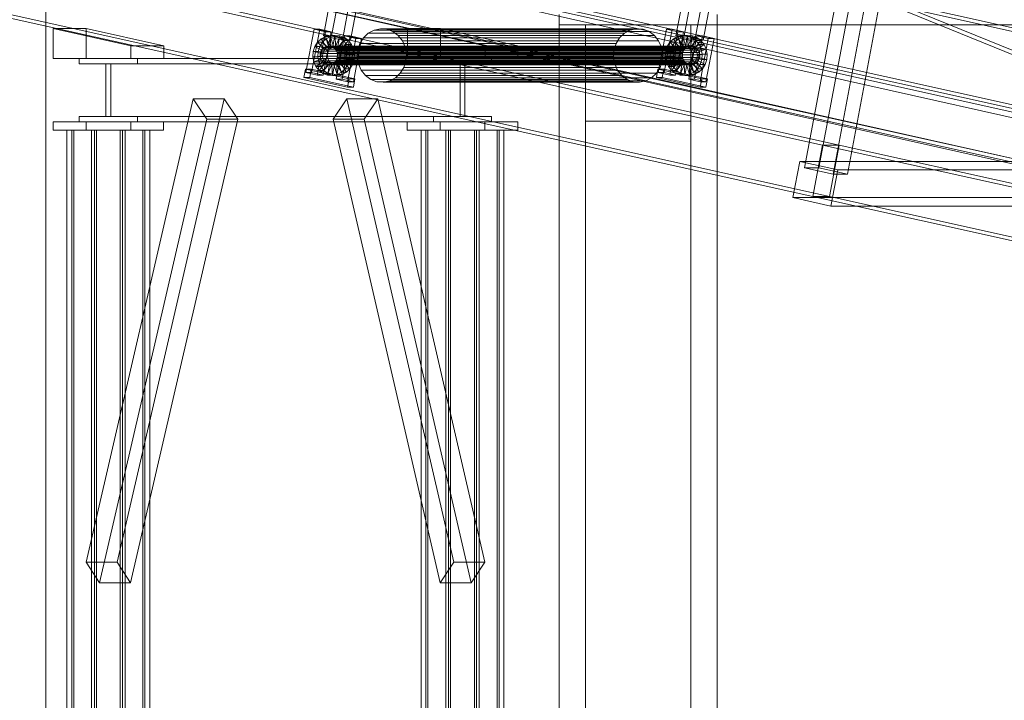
# Model space of a CAD drawing. Header units: millimetres. Extents: x -4738 to 65662, y -68080 to 6847.
# Tile 867 of 1056: x 23238 to 24172, y 409 to 1055. Entities that reach past the tile are written whole.
import ezdxf

# ---------------------------------------------------------------- set-up
doc = ezdxf.new("R2010")
doc.units = ezdxf.units.MM
for name, color, linetype, lineweight in [('COTAS_O', 1, 'Continuous', 0), ('COTAS_P', 1, 'Continuous', 0), ('lateral_briquetadora', 7, 'Continuous', 0), ('lateral_C02', 7, 'Continuous', 0), ('lateral_C10', 7, 'Continuous', 0)]:
    doc.layers.add(name, color=color, linetype=linetype, lineweight=lineweight)
doc.dimstyles.new('R19_100', dxfattribs={"dimtxt": 250, "dimasz": 150, "dimexe": 150, "dimexo": 80, "dimgap": 100, "dimtad": 1, "dimtih": 1, "dimtoh": 1, "dimdsep": 46, "dimcen": 0.09, "dimadec": 0, "dimazin": 0, "dimtfac": 1, "dimtdec": 4, "dimtofl": 0, "dimtmove": 0, "dimatfit": 3, "dimfxl": 1, "dimtolj": 1, "dimtzin": 0, "dimarcsym": 0})

# ---------------------------------------------------------------- blocks, each defined once
blk = doc.blocks.new('DIM_R30_4')
at = {"layer": 'COTAS_P'}
for p, q in [((15248.37, 1279.09), (24311.82, 4109.09)), ((24311.82, 4109.09), (24155.23, 4107.34)), ((24311.82, 4109.09), (24182.05, 4021.43)), ((24580.07, 3250), (24311.82, 4109.09)), ((15248.37, 1279.09), (15378.14, 1366.76)), ((15248.37, 1279.09), (15404.97, 1280.85)), ((15516.62, 420), (15248.37, 1279.09))]:
    blk.add_line(p, q, dxfattribs=at)
blk.add_text('9495 P', height=250, rotation=17.34062, dxfattribs=at).set_placement((19750.29, 2789.55))
blk = doc.blocks.new('DIM_R30_27')
at = {"layer": 'COTAS_O'}
for p, q in [((23750.07, 2330), (24450.07, 2330)), ((24450.07, 2330), (24405.07, 2180)), ((24450.07, 0), (24450.07, 2330)), ((24450.07, 2330), (24495.07, 2180)), ((24450.07, 0), (24405.07, 150)), ((24450.07, 0), (24495.07, 150)), ((23750.07, 0), (24450.07, 0))]:
    blk.add_line(p, q, dxfattribs=at)
blk.add_text('2330 O', height=250, rotation=90, dxfattribs=at).set_placement((24350.07, 1165))

msp = doc.modelspace()

# ---------------------------------------------------------------- linework, layer by layer
at = {"layer": 'lateral_briquetadora'}
for p, q in [((23750.067, 20), (23750.067, 1060)), ((23900.067, 1050), (23900.067, 1060)), ((23750.067, 20), (23750.067, 1050)), ((23750.067, 1050), (23900.067, 1050)), ((23775.067, 305.038), (23775.067, 1050)), ((23775.067, 1050), (23875.067, 1050)), ((23775.067, 1050), (23775.067, 1030)), ((23775.067, 1050), (23775.067, 243.475)), ((23875.067, 305.038), (23875.067, 1050)), ((23875.067, 1050), (23875.067, 1030)), ((23875.067, 1050), (23875.067, 243.475)), ((23900.067, 20), (23900.067, 1050)), ((23900.067, 1050), (25800.067, 1050)), ((23775.067, 1030), (23875.067, 1030)), ((23775.067, 137.184), (23775.067, 958.693)), ((23775.067, 958.693), (23875.067, 958.693)), ((23775.067, 958.693), (23775.067, 115.739)), ((23875.067, 137.184), (23875.067, 958.693)), ((23875.067, 958.693), (23875.067, 115.739))]:
    msp.add_line(p, q, dxfattribs=at)
at = {"layer": 'lateral_C02'}
msp.add_line((23262.756, 25), (23262.756, 2469.628), dxfattribs=at)
at = {"layer": 'lateral_C10'}
for p, q in [((27685.833, 137.844), (18242.389, 2253.71)), ((18437.764, 2253.71), (27881.207, 137.844)), ((18241.459, 2248.813), (27684.903, 132.947)), ((27880.277, 132.947), (18436.834, 2248.813)), ((23554.243, 1188.198), (23526.265, 1039.666)), ((23534.08, 1039.666), (23562.058, 1188.198)), ((23888.724, 1188.198), (23860.746, 1039.666)), ((23868.561, 1039.666), (23896.539, 1188.198)), ((23544.301, 1035.656), (23572.279, 1184.188)), ((23580.094, 1184.188), (23552.116, 1035.656)), ((23878.782, 1035.656), (23906.76, 1184.188)), ((23914.575, 1184.188), (23886.597, 1035.656)), ((22917.845, 1176.542), (24000.017, 935.97)), ((24015.647, 935.97), (22933.475, 1176.542)), ((23253.889, 1176.542), (24336.061, 935.97)), ((24351.691, 935.97), (23269.519, 1176.542)), ((23990.79, 886.985), (22908.618, 1127.558)), ((24006.42, 886.985), (22924.248, 1127.558)), ((24326.834, 886.985), (23244.662, 1127.558)), ((24342.464, 886.985), (23260.292, 1127.558)), ((24017.915, 1100.627), (23982.853, 914.484)), ((23996.529, 914.484), (24031.592, 1100.627)), ((24009.907, 908.47), (24044.97, 1094.613)), ((24023.583, 908.47), (24058.646, 1094.613)), ((25108.946, 837.453), (24026.775, 1078.026)), ((25075.656, 656.86), (24028.547, 1083.575)), ((25085.425, 656.86), (24038.315, 1083.575)), ((25124.576, 837.453), (24042.405, 1078.026)), ((23301.242, 1046.508), (23269.982, 1046.508)), ((23269.982, 1046.508), (23343.622, 1030.137)), ((23269.982, 1046.508), (23269.982, 1018.137)), ((23374.882, 1030.137), (23301.242, 1046.508)), ((23301.242, 1018.137), (23301.242, 1046.508)), ((23637.286, 1046.508), (23606.026, 1046.508)), ((23606.026, 1046.508), (23679.666, 1030.137)), ((23606.026, 1046.508), (23606.026, 1018.137)), ((23710.926, 1030.137), (23637.286, 1046.508)), ((23637.286, 1018.137), (23637.286, 1046.508)), ((23517.354, 1045.99), (23509.603, 1004.843)), ((23515.074, 1004.843), (23522.824, 1045.99)), ((23522.824, 1045.99), (23517.354, 1045.99)), ((23517.354, 1045.99), (23528.175, 1043.584)), ((23520.425, 1002.437), (23528.175, 1043.584)), ((23533.646, 1043.584), (23522.824, 1045.99)), ((23524.072, 1036.862), (23528.178, 1039.031)), ((23533.646, 1043.584), (23525.895, 1002.437)), ((23544.301, 1035.656), (23526.265, 1039.666)), ((23526.265, 1039.666), (23534.08, 1039.666)), ((23528.175, 1043.584), (23533.646, 1043.584)), ((23528.178, 1039.031), (23532.661, 1039.972)), ((23528.178, 1039.031), (23531.089, 1029.544)), ((23532.867, 1039.031), (23528.178, 1039.031)), ((23532.867, 1039.031), (23528.761, 1036.862)), ((23532.661, 1039.972), (23533.213, 1029.99)), ((23537.35, 1039.972), (23532.661, 1039.972)), ((23532.661, 1039.972), (23537.215, 1039.62)), ((23537.35, 1039.972), (23532.867, 1039.031)), ((23535.778, 1029.544), (23532.867, 1039.031)), ((23534.08, 1039.666), (23552.116, 1035.656)), ((23537.215, 1039.62), (23535.37, 1029.823)), ((23541.904, 1039.62), (23537.215, 1039.62)), ((23537.215, 1039.62), (23541.53, 1038)), ((23537.901, 1029.99), (23537.35, 1039.972)), ((23541.904, 1039.62), (23537.35, 1039.972)), ((23541.53, 1038), (23537.414, 1029.056)), ((23546.212, 1039.575), (23538.461, 998.428)), ((23540.059, 1029.823), (23541.904, 1039.62)), ((23546.219, 1038), (23541.53, 1038)), ((23541.53, 1038), (23545.313, 1035.222)), ((23546.219, 1038), (23541.904, 1039.62)), ((23542.103, 1029.056), (23546.219, 1038)), ((23543.931, 998.428), (23551.682, 1039.575)), ((23551.682, 1039.575), (23546.212, 1039.575)), ((23546.212, 1039.575), (23557.033, 1037.169)), ((23550.002, 1035.222), (23546.219, 1038)), ((23549.283, 996.022), (23557.033, 1037.169)), ((23562.504, 1037.169), (23551.682, 1039.575)), ((23562.504, 1037.169), (23554.753, 996.022)), ((23557.033, 1037.169), (23562.504, 1037.169)), ((23560.8, 1032.365), (23564.219, 1037.858)), ((23564.219, 1037.858), (23568.83, 1042.203)), ((23807.382, 1037.858), (23564.219, 1037.858)), ((23568.83, 1042.203), (23574.319, 1045.103)), ((23811.993, 1042.203), (23568.83, 1042.203)), ((23574.319, 1045.103), (23580.311, 1046.36)), ((23817.482, 1045.103), (23574.319, 1045.103)), ((23580.311, 1046.36), (23586.4, 1045.89)), ((23823.475, 1046.36), (23580.311, 1046.36)), ((23586.4, 1045.89), (23592.168, 1043.725)), ((23829.563, 1045.89), (23586.4, 1045.89)), ((23592.168, 1043.725), (23597.225, 1040.01)), ((23835.332, 1043.725), (23592.168, 1043.725)), ((23597.225, 1040.01), (23601.224, 1035.001)), ((23840.388, 1040.01), (23597.225, 1040.01)), ((23807.382, 1037.858), (23803.963, 1032.365)), ((23811.993, 1042.203), (23807.382, 1037.858)), ((23817.482, 1045.103), (23811.993, 1042.203)), ((23823.475, 1046.36), (23817.482, 1045.103)), ((23829.563, 1045.89), (23823.475, 1046.36)), ((23835.332, 1043.725), (23829.563, 1045.89)), ((23840.388, 1040.01), (23835.332, 1043.725)), ((23844.387, 1035.001), (23840.388, 1040.01)), ((23851.835, 1045.99), (23844.084, 1004.843)), ((23849.555, 1004.843), (23857.305, 1045.99)), ((23857.305, 1045.99), (23851.835, 1045.99)), ((23851.835, 1045.99), (23862.657, 1043.584)), ((23854.906, 1002.437), (23862.657, 1043.584)), ((23868.127, 1043.584), (23857.305, 1045.99)), ((23858.554, 1036.862), (23862.659, 1039.031)), ((23868.127, 1043.584), (23860.376, 1002.437)), ((23878.782, 1035.656), (23860.746, 1039.666)), ((23860.746, 1039.666), (23868.561, 1039.666)), ((23862.657, 1043.584), (23868.127, 1043.584)), ((23862.659, 1039.031), (23867.142, 1039.972)), ((23862.659, 1039.031), (23865.57, 1029.544)), ((23867.348, 1039.031), (23862.659, 1039.031)), ((23867.348, 1039.031), (23863.243, 1036.862)), ((23867.142, 1039.972), (23867.694, 1029.99)), ((23871.831, 1039.972), (23867.142, 1039.972)), ((23867.142, 1039.972), (23871.696, 1039.62)), ((23871.831, 1039.972), (23867.348, 1039.031)), ((23870.259, 1029.544), (23867.348, 1039.031)), ((23868.561, 1039.666), (23886.597, 1035.656)), ((23871.696, 1039.62), (23869.851, 1029.823)), ((23876.385, 1039.62), (23871.696, 1039.62)), ((23871.696, 1039.62), (23876.012, 1038)), ((23872.383, 1029.99), (23871.831, 1039.972)), ((23876.385, 1039.62), (23871.831, 1039.972)), ((23876.012, 1038), (23871.895, 1029.056)), ((23880.693, 1039.575), (23872.942, 998.428)), ((23874.54, 1029.823), (23876.385, 1039.62)), ((23880.701, 1038), (23876.012, 1038)), ((23876.012, 1038), (23879.794, 1035.222)), ((23880.701, 1038), (23876.385, 1039.62)), ((23876.584, 1029.056), (23880.701, 1038)), ((23878.413, 998.428), (23886.163, 1039.575)), ((23886.163, 1039.575), (23880.693, 1039.575)), ((23880.693, 1039.575), (23891.514, 1037.169)), ((23884.483, 1035.222), (23880.701, 1038)), ((23883.764, 996.022), (23891.514, 1037.169)), ((23896.985, 1037.169), (23886.163, 1039.575)), ((23896.985, 1037.169), (23889.234, 996.022)), ((23891.514, 1037.169), (23896.985, 1037.169)), ((23343.622, 1030.137), (23374.882, 1030.137)), ((23343.622, 1018.137), (23343.622, 1030.137)), ((23374.882, 1030.137), (23374.882, 1018.137)), ((23516.575, 1024.815), (23518.066, 1029.503)), ((23518.066, 1029.503), (23520.623, 1033.612)), ((23518.066, 1029.503), (23526.299, 1025.031)), ((23522.755, 1029.503), (23518.066, 1029.503)), ((23520.623, 1033.612), (23524.072, 1036.862)), ((23520.623, 1033.612), (23527.51, 1026.977)), ((23525.312, 1033.612), (23520.623, 1033.612)), ((23522.755, 1029.503), (23521.264, 1024.815)), ((23525.312, 1033.612), (23522.755, 1029.503)), ((23530.988, 1025.031), (23522.755, 1029.503)), ((23524.072, 1036.862), (23529.144, 1028.517)), ((23528.761, 1036.862), (23524.072, 1036.862)), ((23525.166, 1026.977), (23526.8, 1028.517)), ((23528.761, 1036.862), (23525.312, 1033.612)), ((23532.199, 1026.977), (23525.312, 1033.612)), ((23526.8, 1028.517), (23528.745, 1029.544)), ((23870.659, 1028.517), (23526.8, 1028.517)), ((23529.144, 1028.517), (23527.51, 1026.977)), ((23528.745, 1029.544), (23530.868, 1029.99)), ((23872.604, 1029.544), (23528.745, 1029.544)), ((23533.833, 1028.517), (23528.761, 1036.862)), ((23531.089, 1029.544), (23529.144, 1028.517)), ((23529.144, 1028.517), (23533.833, 1028.517)), ((23530.868, 1029.99), (23533.025, 1029.823)), ((23874.727, 1029.99), (23530.868, 1029.99)), ((23533.213, 1029.99), (23531.089, 1029.544)), ((23531.089, 1029.544), (23535.778, 1029.544)), ((23532.199, 1026.977), (23533.833, 1028.517)), ((23533.025, 1029.823), (23535.069, 1029.056)), ((23876.884, 1029.823), (23533.025, 1029.823)), ((23533.213, 1029.99), (23537.901, 1029.99)), ((23535.37, 1029.823), (23533.213, 1029.99)), ((23533.833, 1028.517), (23535.778, 1029.544)), ((23535.069, 1029.056), (23536.861, 1027.74)), ((23878.929, 1029.056), (23535.069, 1029.056)), ((23535.37, 1029.823), (23540.059, 1029.823)), ((23537.414, 1029.056), (23535.37, 1029.823)), ((23535.778, 1029.544), (23537.901, 1029.99)), ((23537.414, 1029.056), (23542.103, 1029.056)), ((23539.205, 1027.74), (23537.414, 1029.056)), ((23537.901, 1029.99), (23540.059, 1029.823)), ((23545.313, 1035.222), (23539.205, 1027.74)), ((23540.059, 1029.823), (23542.103, 1029.056)), ((23548.304, 1031.475), (23540.622, 1025.965)), ((23542.103, 1029.056), (23543.894, 1027.74)), ((23543.894, 1027.74), (23550.002, 1035.222)), ((23552.116, 1035.656), (23544.301, 1035.656)), ((23545.311, 1025.965), (23552.993, 1031.475)), ((23550.002, 1035.222), (23545.313, 1035.222)), ((23545.313, 1035.222), (23548.304, 1031.475)), ((23552.993, 1031.475), (23548.304, 1031.475)), ((23548.304, 1031.475), (23550.301, 1027.014)), ((23552.993, 1031.475), (23550.002, 1035.222)), ((23554.99, 1027.014), (23552.993, 1031.475)), ((23558.806, 1026.098), (23560.8, 1032.365)), ((23803.963, 1032.365), (23560.8, 1032.365)), ((23601.224, 1035.001), (23603.893, 1029.038)), ((23844.387, 1035.001), (23601.224, 1035.001)), ((23603.893, 1029.038), (23605.051, 1022.528)), ((23847.056, 1029.038), (23603.893, 1029.038)), ((23679.666, 1030.137), (23710.926, 1030.137)), ((23679.666, 1018.137), (23679.666, 1030.137)), ((23710.926, 1030.137), (23710.926, 1018.137)), ((23803.963, 1032.365), (23801.97, 1026.098)), ((23847.056, 1029.038), (23844.387, 1035.001)), ((23848.214, 1022.528), (23847.056, 1029.038)), ((23851.056, 1024.815), (23852.547, 1029.503)), ((23852.547, 1029.503), (23855.104, 1033.612)), ((23852.547, 1029.503), (23860.78, 1025.031)), ((23857.236, 1029.503), (23852.547, 1029.503)), ((23855.104, 1033.612), (23858.554, 1036.862)), ((23855.104, 1033.612), (23861.992, 1026.977)), ((23859.793, 1033.612), (23855.104, 1033.612)), ((23857.236, 1029.503), (23855.745, 1024.815)), ((23859.793, 1033.612), (23857.236, 1029.503)), ((23865.469, 1025.031), (23857.236, 1029.503)), ((23858.554, 1036.862), (23863.625, 1028.517)), ((23863.243, 1036.862), (23858.554, 1036.862)), ((23863.243, 1036.862), (23859.793, 1033.612)), ((23866.681, 1026.977), (23859.793, 1033.612)), ((23863.625, 1028.517), (23861.992, 1026.977)), ((23868.314, 1028.517), (23863.243, 1036.862)), ((23865.57, 1029.544), (23863.625, 1028.517)), ((23863.625, 1028.517), (23868.314, 1028.517)), ((23867.694, 1029.99), (23865.57, 1029.544)), ((23865.57, 1029.544), (23870.259, 1029.544)), ((23866.681, 1026.977), (23868.314, 1028.517)), ((23867.694, 1029.99), (23872.383, 1029.99)), ((23869.851, 1029.823), (23867.694, 1029.99)), ((23868.314, 1028.517), (23870.259, 1029.544)), ((23870.659, 1028.517), (23869.025, 1026.977)), ((23869.851, 1029.823), (23874.54, 1029.823)), ((23871.895, 1029.056), (23869.851, 1029.823)), ((23870.259, 1029.544), (23872.383, 1029.99)), ((23872.604, 1029.544), (23870.659, 1028.517)), ((23871.895, 1029.056), (23876.584, 1029.056)), ((23873.687, 1027.74), (23871.895, 1029.056)), ((23872.383, 1029.99), (23874.54, 1029.823)), ((23874.727, 1029.99), (23872.604, 1029.544)), ((23879.794, 1035.222), (23873.687, 1027.74)), ((23874.54, 1029.823), (23876.584, 1029.056)), ((23876.884, 1029.823), (23874.727, 1029.99)), ((23882.785, 1031.475), (23875.104, 1025.965)), ((23876.584, 1029.056), (23878.376, 1027.74)), ((23878.929, 1029.056), (23876.884, 1029.823)), ((23878.376, 1027.74), (23884.483, 1035.222)), ((23886.597, 1035.656), (23878.782, 1035.656)), ((23880.72, 1027.74), (23878.929, 1029.056)), ((23879.793, 1025.965), (23887.474, 1031.475)), ((23884.483, 1035.222), (23879.794, 1035.222)), ((23879.794, 1035.222), (23882.785, 1031.475)), ((23887.474, 1031.475), (23882.785, 1031.475)), ((23882.785, 1031.475), (23884.782, 1027.014)), ((23887.474, 1031.475), (23884.483, 1035.222)), ((23889.471, 1027.014), (23887.474, 1031.475)), ((23516.251, 1019.868), (23516.575, 1024.815)), ((23516.251, 1019.868), (23525.439, 1020.467)), ((23517.117, 1014.998), (23516.251, 1019.868)), ((23520.94, 1019.868), (23516.251, 1019.868)), ((23525.593, 1022.81), (23516.575, 1024.815)), ((23516.575, 1024.815), (23521.264, 1024.815)), ((23521.264, 1024.815), (23520.94, 1019.868)), ((23530.128, 1020.467), (23520.94, 1019.868)), ((23520.94, 1019.868), (23521.806, 1014.998)), ((23521.264, 1024.815), (23530.282, 1022.81)), ((23523.095, 1020.467), (23523.248, 1022.81)), ((23523.505, 1018.16), (23523.095, 1020.467)), ((23866.954, 1020.467), (23523.095, 1020.467)), ((23523.248, 1022.81), (23523.955, 1025.031)), ((23523.248, 1022.81), (23867.107, 1022.81)), ((23523.955, 1025.031), (23525.166, 1026.977)), ((23867.814, 1025.031), (23523.955, 1025.031)), ((23869.025, 1026.977), (23525.166, 1026.977)), ((23525.593, 1022.81), (23525.439, 1020.467)), ((23525.439, 1020.467), (23525.85, 1018.16)), ((23525.439, 1020.467), (23530.128, 1020.467)), ((23526.299, 1025.031), (23525.593, 1022.81)), ((23530.282, 1022.81), (23525.593, 1022.81)), ((23527.51, 1026.977), (23526.299, 1025.031)), ((23526.299, 1025.031), (23530.988, 1025.031)), ((23527.51, 1026.977), (23532.199, 1026.977)), ((23530.128, 1020.467), (23530.282, 1022.81)), ((23530.539, 1018.16), (23530.128, 1020.467)), ((23530.282, 1022.81), (23530.988, 1025.031)), ((23530.988, 1025.031), (23532.199, 1026.977)), ((23536.861, 1027.74), (23538.278, 1025.965)), ((23880.72, 1027.74), (23536.861, 1027.74)), ((23538.278, 1025.965), (23539.224, 1023.852)), ((23882.137, 1025.965), (23538.278, 1025.965)), ((23539.481, 1019.202), (23538.774, 1016.981)), ((23539.205, 1027.74), (23543.894, 1027.74)), ((23540.622, 1025.965), (23539.205, 1027.74)), ((23539.224, 1023.852), (23539.634, 1021.545)), ((23883.083, 1023.852), (23539.224, 1023.852)), ((23539.634, 1021.545), (23539.481, 1019.202)), ((23883.34, 1019.202), (23539.481, 1019.202)), ((23883.493, 1021.545), (23539.634, 1021.545)), ((23540.622, 1025.965), (23545.311, 1025.965)), ((23541.568, 1023.852), (23540.622, 1025.965)), ((23541.119, 1016.981), (23541.825, 1019.202)), ((23550.301, 1027.014), (23541.568, 1023.852)), ((23541.568, 1023.852), (23546.257, 1023.852)), ((23541.978, 1021.545), (23541.568, 1023.852)), ((23541.825, 1019.202), (23541.978, 1021.545)), ((23550.843, 1017.197), (23541.825, 1019.202)), ((23541.825, 1019.202), (23546.514, 1019.202)), ((23551.167, 1022.145), (23541.978, 1021.545)), ((23541.978, 1021.545), (23546.667, 1021.545)), ((23543.894, 1027.74), (23545.311, 1025.965)), ((23545.311, 1025.965), (23546.257, 1023.852)), ((23546.514, 1019.202), (23545.808, 1016.981)), ((23546.257, 1023.852), (23554.99, 1027.014)), ((23546.257, 1023.852), (23546.667, 1021.545)), ((23546.667, 1021.545), (23546.514, 1019.202)), ((23546.514, 1019.202), (23555.532, 1017.197)), ((23546.667, 1021.545), (23555.856, 1022.145)), ((23554.99, 1027.014), (23550.301, 1027.014)), ((23550.301, 1027.014), (23551.167, 1022.145)), ((23551.167, 1022.145), (23550.843, 1017.197)), ((23555.856, 1022.145), (23551.167, 1022.145)), ((23555.856, 1022.145), (23554.99, 1027.014)), ((23555.532, 1017.197), (23555.856, 1022.145)), ((23558.374, 1019.484), (23558.806, 1026.098)), ((23559.532, 1012.974), (23558.374, 1019.484)), ((23801.537, 1019.484), (23558.374, 1019.484)), ((23558.806, 1026.098), (23801.97, 1026.098)), ((23605.051, 1022.528), (23604.618, 1015.914)), ((23848.214, 1022.528), (23605.051, 1022.528)), ((23801.97, 1026.098), (23801.537, 1019.484)), ((23801.537, 1019.484), (23802.695, 1012.974)), ((23847.782, 1015.914), (23848.214, 1022.528)), ((23850.732, 1019.868), (23851.056, 1024.815)), ((23850.732, 1019.868), (23859.921, 1020.467)), ((23851.598, 1014.998), (23850.732, 1019.868)), ((23855.421, 1019.868), (23850.732, 1019.868)), ((23860.074, 1022.81), (23851.056, 1024.815)), ((23851.056, 1024.815), (23855.745, 1024.815)), ((23855.745, 1024.815), (23855.421, 1019.868)), ((23864.61, 1020.467), (23855.421, 1019.868)), ((23855.421, 1019.868), (23856.287, 1014.998)), ((23855.745, 1024.815), (23864.763, 1022.81)), ((23860.074, 1022.81), (23859.921, 1020.467)), ((23859.921, 1020.467), (23860.331, 1018.16)), ((23859.921, 1020.467), (23864.61, 1020.467)), ((23860.78, 1025.031), (23860.074, 1022.81)), ((23864.763, 1022.81), (23860.074, 1022.81)), ((23861.992, 1026.977), (23860.78, 1025.031)), ((23860.78, 1025.031), (23865.469, 1025.031)), ((23861.992, 1026.977), (23866.681, 1026.977)), ((23864.61, 1020.467), (23864.763, 1022.81)), ((23865.02, 1018.16), (23864.61, 1020.467)), ((23864.763, 1022.81), (23865.469, 1025.031)), ((23865.469, 1025.031), (23866.681, 1026.977)), ((23867.107, 1022.81), (23866.954, 1020.467)), ((23866.954, 1020.467), (23867.364, 1018.16)), ((23867.814, 1025.031), (23867.107, 1022.81)), ((23869.025, 1026.977), (23867.814, 1025.031)), ((23873.687, 1027.74), (23878.376, 1027.74)), ((23875.104, 1025.965), (23873.687, 1027.74)), ((23875.104, 1025.965), (23879.793, 1025.965)), ((23876.049, 1023.852), (23875.104, 1025.965)), ((23875.6, 1016.981), (23876.306, 1019.202)), ((23884.782, 1027.014), (23876.049, 1023.852)), ((23876.049, 1023.852), (23880.738, 1023.852)), ((23876.46, 1021.545), (23876.049, 1023.852)), ((23876.306, 1019.202), (23876.46, 1021.545)), ((23885.324, 1017.197), (23876.306, 1019.202)), ((23876.306, 1019.202), (23880.995, 1019.202)), ((23885.648, 1022.145), (23876.46, 1021.545)), ((23876.46, 1021.545), (23881.149, 1021.545)), ((23878.376, 1027.74), (23879.793, 1025.965)), ((23879.793, 1025.965), (23880.738, 1023.852)), ((23880.995, 1019.202), (23880.289, 1016.981)), ((23882.137, 1025.965), (23880.72, 1027.74)), ((23880.738, 1023.852), (23889.471, 1027.014)), ((23880.738, 1023.852), (23881.149, 1021.545)), ((23881.149, 1021.545), (23880.995, 1019.202)), ((23880.995, 1019.202), (23890.013, 1017.197)), ((23881.149, 1021.545), (23890.337, 1022.145)), ((23883.083, 1023.852), (23882.137, 1025.965)), ((23882.633, 1016.981), (23883.34, 1019.202)), ((23883.493, 1021.545), (23883.083, 1023.852)), ((23883.34, 1019.202), (23883.493, 1021.545)), ((23889.471, 1027.014), (23884.782, 1027.014)), ((23884.782, 1027.014), (23885.648, 1022.145)), ((23885.648, 1022.145), (23885.324, 1017.197)), ((23890.337, 1022.145), (23885.648, 1022.145)), ((23890.337, 1022.145), (23889.471, 1027.014)), ((23890.013, 1017.197), (23890.337, 1022.145)), ((23343.622, 1018.137), (23269.982, 1018.137)), ((23269.982, 1018.137), (23301.242, 1018.137)), ((23294.633, 1018.137), (23294.633, 1013.137)), ((23349.862, 1018.137), (23294.633, 1018.137)), ((23630.677, 1018.137), (23294.633, 1018.137)), ((23294.633, 1013.137), (23349.862, 1013.137)), ((23294.633, 1013.137), (23630.677, 1013.137)), ((23301.242, 1018.137), (23374.882, 1018.137)), ((23319.946, 1013.137), (23319.946, 963.137)), ((23324.549, 1013.137), (23319.946, 1013.137)), ((23655.991, 1013.137), (23319.946, 1013.137)), ((23324.549, 963.137), (23324.549, 1013.137)), ((23324.549, 1013.137), (23660.593, 1013.137)), ((23374.882, 1018.137), (23343.622, 1018.137)), ((23349.862, 1013.137), (23349.862, 1018.137)), ((23349.862, 1018.137), (23685.907, 1018.137)), ((23349.862, 1013.137), (23685.907, 1013.137)), ((23517.117, 1014.998), (23525.85, 1018.16)), ((23519.114, 1010.537), (23517.117, 1014.998)), ((23521.806, 1014.998), (23517.117, 1014.998)), ((23519.114, 1010.537), (23526.795, 1016.047)), ((23522.105, 1006.79), (23519.114, 1010.537)), ((23523.803, 1010.537), (23519.114, 1010.537)), ((23530.539, 1018.16), (23521.806, 1014.998)), ((23521.806, 1014.998), (23523.803, 1010.537)), ((23522.105, 1006.79), (23528.212, 1014.272)), ((23524.451, 1016.047), (23523.505, 1018.16)), ((23867.364, 1018.16), (23523.505, 1018.16)), ((23531.484, 1016.047), (23523.803, 1010.537)), ((23523.803, 1010.537), (23526.794, 1006.79)), ((23525.868, 1014.272), (23524.451, 1016.047)), ((23868.31, 1016.047), (23524.451, 1016.047)), ((23525.85, 1018.16), (23526.795, 1016.047)), ((23525.85, 1018.16), (23530.539, 1018.16)), ((23527.659, 1012.956), (23525.868, 1014.272)), ((23869.727, 1014.272), (23525.868, 1014.272)), ((23525.887, 1004.012), (23530.004, 1012.956)), ((23532.901, 1014.272), (23526.794, 1006.79)), ((23526.795, 1016.047), (23528.212, 1014.272)), ((23526.795, 1016.047), (23531.484, 1016.047)), ((23529.704, 1012.189), (23527.659, 1012.956)), ((23871.519, 1012.956), (23527.659, 1012.956)), ((23528.212, 1014.272), (23530.004, 1012.956)), ((23528.212, 1014.272), (23532.901, 1014.272)), ((23531.861, 1012.022), (23529.704, 1012.189)), ((23873.563, 1012.189), (23529.704, 1012.189)), ((23530.004, 1012.956), (23532.048, 1012.189)), ((23530.004, 1012.956), (23534.693, 1012.956)), ((23530.203, 1002.392), (23532.048, 1012.189)), ((23531.484, 1016.047), (23530.539, 1018.16)), ((23534.693, 1012.956), (23530.576, 1004.012)), ((23532.901, 1014.272), (23531.484, 1016.047)), ((23533.984, 1012.468), (23531.861, 1012.022)), ((23875.72, 1012.022), (23531.861, 1012.022)), ((23532.048, 1012.189), (23534.205, 1012.022)), ((23532.048, 1012.189), (23536.737, 1012.189)), ((23534.693, 1012.956), (23532.901, 1014.272)), ((23535.929, 1013.495), (23533.984, 1012.468)), ((23877.843, 1012.468), (23533.984, 1012.468)), ((23534.205, 1012.022), (23536.329, 1012.468)), ((23534.757, 1002.04), (23534.205, 1012.022)), ((23534.205, 1012.022), (23538.894, 1012.022)), ((23536.737, 1012.189), (23534.693, 1012.956)), ((23536.737, 1012.189), (23534.892, 1002.392)), ((23537.563, 1015.035), (23535.929, 1013.495)), ((23879.788, 1013.495), (23535.929, 1013.495)), ((23536.329, 1012.468), (23538.274, 1013.495)), ((23539.24, 1002.981), (23536.329, 1012.468)), ((23536.329, 1012.468), (23541.018, 1012.468)), ((23538.894, 1012.022), (23536.737, 1012.189)), ((23538.774, 1016.981), (23537.563, 1015.035)), ((23881.422, 1015.035), (23537.563, 1015.035)), ((23538.274, 1013.495), (23539.907, 1015.035)), ((23543.345, 1005.15), (23538.274, 1013.495)), ((23538.274, 1013.495), (23542.963, 1013.495)), ((23882.633, 1016.981), (23538.774, 1016.981)), ((23541.018, 1012.468), (23538.894, 1012.022)), ((23538.894, 1012.022), (23539.446, 1002.04)), ((23539.907, 1015.035), (23541.119, 1016.981)), ((23546.795, 1008.4), (23539.907, 1015.035)), ((23539.907, 1015.035), (23544.596, 1015.035)), ((23542.963, 1013.495), (23541.018, 1012.468)), ((23541.018, 1012.468), (23543.929, 1002.981)), ((23549.352, 1012.509), (23541.119, 1016.981)), ((23541.119, 1016.981), (23545.808, 1016.981)), ((23544.596, 1015.035), (23542.963, 1013.495)), ((23542.963, 1013.495), (23548.034, 1005.15)), ((23545.808, 1016.981), (23544.596, 1015.035)), ((23544.596, 1015.035), (23551.484, 1008.4)), ((23545.808, 1016.981), (23554.041, 1012.509)), ((23549.352, 1012.509), (23546.795, 1008.4)), ((23550.843, 1017.197), (23549.352, 1012.509)), ((23554.041, 1012.509), (23549.352, 1012.509)), ((23555.532, 1017.197), (23550.843, 1017.197)), ((23551.484, 1008.4), (23554.041, 1012.509)), ((23554.041, 1012.509), (23555.532, 1017.197)), ((23562.201, 1007.011), (23559.532, 1012.974)), ((23802.695, 1012.974), (23559.532, 1012.974)), ((23602.625, 1009.647), (23599.206, 1004.154)), ((23604.618, 1015.914), (23602.625, 1009.647)), ((23845.788, 1009.647), (23602.625, 1009.647)), ((23847.782, 1015.914), (23604.618, 1015.914)), ((23679.666, 1018.137), (23606.026, 1018.137)), ((23606.026, 1018.137), (23637.286, 1018.137)), ((23630.677, 1018.137), (23685.907, 1018.137)), ((23630.677, 1013.137), (23630.677, 1018.137)), ((23685.907, 1013.137), (23630.677, 1013.137)), ((23637.286, 1018.137), (23710.926, 1018.137)), ((23655.991, 1013.137), (23660.593, 1013.137)), ((23655.991, 963.137), (23655.991, 1013.137)), ((23660.593, 1013.137), (23660.593, 963.137)), ((23710.926, 1018.137), (23679.666, 1018.137)), ((23685.907, 1018.137), (23685.907, 1013.137)), ((23802.695, 1012.974), (23805.364, 1007.011)), ((23842.369, 1004.154), (23845.788, 1009.647)), ((23845.788, 1009.647), (23847.782, 1015.914)), ((23851.598, 1014.998), (23860.331, 1018.16)), ((23853.595, 1010.537), (23851.598, 1014.998)), ((23856.287, 1014.998), (23851.598, 1014.998)), ((23853.595, 1010.537), (23861.277, 1016.047)), ((23856.586, 1006.79), (23853.595, 1010.537)), ((23858.284, 1010.537), (23853.595, 1010.537)), ((23865.02, 1018.16), (23856.287, 1014.998)), ((23856.287, 1014.998), (23858.284, 1010.537)), ((23856.586, 1006.79), (23862.694, 1014.272)), ((23865.966, 1016.047), (23858.284, 1010.537)), ((23858.284, 1010.537), (23861.275, 1006.79)), ((23860.331, 1018.16), (23861.277, 1016.047)), ((23860.331, 1018.16), (23865.02, 1018.16)), ((23860.369, 1004.012), (23864.485, 1012.956)), ((23867.383, 1014.272), (23861.275, 1006.79)), ((23861.277, 1016.047), (23862.694, 1014.272)), ((23861.277, 1016.047), (23865.966, 1016.047)), ((23862.694, 1014.272), (23864.485, 1012.956)), ((23862.694, 1014.272), (23867.383, 1014.272)), ((23864.485, 1012.956), (23866.529, 1012.189)), ((23864.485, 1012.956), (23869.174, 1012.956)), ((23864.684, 1002.392), (23866.529, 1012.189)), ((23865.966, 1016.047), (23865.02, 1018.16)), ((23869.174, 1012.956), (23865.058, 1004.012)), ((23867.383, 1014.272), (23865.966, 1016.047)), ((23866.529, 1012.189), (23868.687, 1012.022)), ((23866.529, 1012.189), (23871.218, 1012.189)), ((23867.364, 1018.16), (23868.31, 1016.047)), ((23869.174, 1012.956), (23867.383, 1014.272)), ((23868.31, 1016.047), (23869.727, 1014.272)), ((23868.687, 1012.022), (23870.81, 1012.468)), ((23869.238, 1002.04), (23868.687, 1012.022)), ((23868.687, 1012.022), (23873.375, 1012.022)), ((23871.218, 1012.189), (23869.174, 1012.956)), ((23871.218, 1012.189), (23869.373, 1002.392)), ((23869.727, 1014.272), (23871.519, 1012.956)), ((23870.81, 1012.468), (23872.755, 1013.495)), ((23873.721, 1002.981), (23870.81, 1012.468)), ((23870.81, 1012.468), (23875.499, 1012.468)), ((23873.375, 1012.022), (23871.218, 1012.189)), ((23871.519, 1012.956), (23873.563, 1012.189)), ((23872.755, 1013.495), (23874.389, 1015.035)), ((23877.827, 1005.15), (23872.755, 1013.495)), ((23872.755, 1013.495), (23877.444, 1013.495)), ((23875.499, 1012.468), (23873.375, 1012.022)), ((23873.375, 1012.022), (23873.927, 1002.04)), ((23873.563, 1012.189), (23875.72, 1012.022)), ((23874.389, 1015.035), (23875.6, 1016.981)), ((23881.276, 1008.4), (23874.389, 1015.035)), ((23874.389, 1015.035), (23879.078, 1015.035)), ((23877.444, 1013.495), (23875.499, 1012.468)), ((23875.499, 1012.468), (23878.41, 1002.981)), ((23883.833, 1012.509), (23875.6, 1016.981)), ((23875.6, 1016.981), (23880.289, 1016.981)), ((23875.72, 1012.022), (23877.843, 1012.468)), ((23879.078, 1015.035), (23877.444, 1013.495)), ((23877.444, 1013.495), (23882.516, 1005.15)), ((23877.843, 1012.468), (23879.788, 1013.495)), ((23880.289, 1016.981), (23879.078, 1015.035)), ((23879.078, 1015.035), (23885.965, 1008.4)), ((23879.788, 1013.495), (23881.422, 1015.035)), ((23880.289, 1016.981), (23888.522, 1012.509)), ((23883.833, 1012.509), (23881.276, 1008.4)), ((23881.422, 1015.035), (23882.633, 1016.981)), ((23885.324, 1017.197), (23883.833, 1012.509)), ((23888.522, 1012.509), (23883.833, 1012.509)), ((23890.013, 1017.197), (23885.324, 1017.197)), ((23885.965, 1008.4), (23888.522, 1012.509)), ((23888.522, 1012.509), (23890.013, 1017.197)), ((23509.255, 1007.982), (23507.779, 1000.145)), ((23549.262, 990.923), (23507.779, 1000.145)), ((23507.779, 1000.145), (23513.249, 1000.145)), ((23514.725, 1007.982), (23509.255, 1007.982)), ((23509.255, 1007.982), (23550.738, 998.761)), ((23520.425, 1002.437), (23509.603, 1004.843)), ((23509.603, 1004.843), (23515.074, 1004.843)), ((23513.249, 1000.145), (23514.725, 1007.982)), ((23513.249, 1000.145), (23554.732, 990.923)), ((23556.209, 998.761), (23514.725, 1007.982)), ((23515.074, 1004.843), (23525.895, 1002.437)), ((23525.895, 1002.437), (23520.425, 1002.437)), ((23525.887, 1004.012), (23522.105, 1006.79)), ((23526.794, 1006.79), (23522.105, 1006.79)), ((23530.203, 1002.392), (23525.887, 1004.012)), ((23530.576, 1004.012), (23525.887, 1004.012)), ((23526.794, 1006.79), (23530.576, 1004.012)), ((23534.757, 1002.04), (23530.203, 1002.392)), ((23534.892, 1002.392), (23530.203, 1002.392)), ((23530.576, 1004.012), (23534.892, 1002.392)), ((23539.24, 1002.981), (23534.757, 1002.04)), ((23539.446, 1002.04), (23534.757, 1002.04)), ((23534.892, 1002.392), (23539.446, 1002.04)), ((23543.345, 1005.15), (23539.24, 1002.981)), ((23543.929, 1002.981), (23539.24, 1002.981)), ((23539.446, 1002.04), (23543.929, 1002.981)), ((23546.795, 1008.4), (23543.345, 1005.15)), ((23548.034, 1005.15), (23543.345, 1005.15)), ((23543.929, 1002.981), (23548.034, 1005.15)), ((23551.484, 1008.4), (23546.795, 1008.4)), ((23548.034, 1005.15), (23551.484, 1008.4)), ((23566.2, 1002.002), (23562.201, 1007.011)), ((23805.364, 1007.011), (23562.201, 1007.011)), ((23571.256, 998.288), (23566.2, 1002.002)), ((23809.363, 1002.002), (23566.2, 1002.002)), ((23594.595, 999.809), (23589.106, 996.91)), ((23599.206, 1004.154), (23594.595, 999.809)), ((23837.758, 999.809), (23594.595, 999.809)), ((23842.369, 1004.154), (23599.206, 1004.154)), ((23805.364, 1007.011), (23809.363, 1002.002)), ((23809.363, 1002.002), (23814.42, 998.288)), ((23832.269, 996.91), (23837.758, 999.809)), ((23837.758, 999.809), (23842.369, 1004.154)), ((23843.736, 1007.982), (23842.26, 1000.145)), ((23883.743, 990.923), (23842.26, 1000.145)), ((23842.26, 1000.145), (23847.73, 1000.145)), ((23849.207, 1007.982), (23843.736, 1007.982)), ((23843.736, 1007.982), (23885.219, 998.761)), ((23854.906, 1002.437), (23844.084, 1004.843)), ((23844.084, 1004.843), (23849.555, 1004.843)), ((23847.73, 1000.145), (23849.207, 1007.982)), ((23847.73, 1000.145), (23889.213, 990.923)), ((23890.69, 998.761), (23849.207, 1007.982)), ((23849.555, 1004.843), (23860.376, 1002.437)), ((23860.376, 1002.437), (23854.906, 1002.437)), ((23860.369, 1004.012), (23856.586, 1006.79)), ((23861.275, 1006.79), (23856.586, 1006.79)), ((23864.684, 1002.392), (23860.369, 1004.012)), ((23865.058, 1004.012), (23860.369, 1004.012)), ((23861.275, 1006.79), (23865.058, 1004.012)), ((23869.238, 1002.04), (23864.684, 1002.392)), ((23869.373, 1002.392), (23864.684, 1002.392)), ((23865.058, 1004.012), (23869.373, 1002.392)), ((23873.721, 1002.981), (23869.238, 1002.04)), ((23873.927, 1002.04), (23869.238, 1002.04)), ((23869.373, 1002.392), (23873.927, 1002.04)), ((23877.827, 1005.15), (23873.721, 1002.981)), ((23878.41, 1002.981), (23873.721, 1002.981)), ((23873.927, 1002.04), (23878.41, 1002.981)), ((23881.276, 1008.4), (23877.827, 1005.15)), ((23882.516, 1005.15), (23877.827, 1005.15)), ((23878.41, 1002.981), (23882.516, 1005.15)), ((23885.965, 1008.4), (23881.276, 1008.4)), ((23882.516, 1005.15), (23885.965, 1008.4)), ((23549.283, 996.022), (23538.461, 998.428)), ((23538.461, 998.428), (23543.931, 998.428)), ((23543.931, 998.428), (23554.753, 996.022)), ((23549.262, 990.923), (23550.738, 998.761)), ((23554.732, 990.923), (23549.262, 990.923)), ((23554.753, 996.022), (23549.283, 996.022)), ((23550.738, 998.761), (23556.209, 998.761)), ((23556.209, 998.761), (23554.732, 990.923)), ((23577.025, 996.122), (23571.256, 998.288)), ((23814.42, 998.288), (23571.256, 998.288)), ((23583.113, 995.652), (23577.025, 996.122)), ((23820.188, 996.122), (23577.025, 996.122)), ((23589.106, 996.91), (23583.113, 995.652)), ((23826.277, 995.652), (23583.113, 995.652)), ((23832.269, 996.91), (23589.106, 996.91)), ((23814.42, 998.288), (23820.188, 996.122)), ((23820.188, 996.122), (23826.277, 995.652)), ((23826.277, 995.652), (23832.269, 996.91)), ((23883.764, 996.022), (23872.942, 998.428)), ((23872.942, 998.428), (23878.413, 998.428)), ((23878.413, 998.428), (23889.234, 996.022)), ((23883.743, 990.923), (23885.219, 998.761)), ((23889.213, 990.923), (23883.743, 990.923)), ((23889.234, 996.022), (23883.764, 996.022)), ((23885.219, 998.761), (23890.69, 998.761)), ((23890.69, 998.761), (23889.213, 990.923)), ((23402.723, 979.803), (23301.128, 539.803)), ((23330.584, 539.803), (23432.179, 979.803)), ((23402.723, 979.803), (23432.179, 979.803)), ((23415.506, 960.471), (23402.723, 979.803)), ((23432.179, 979.803), (23444.962, 960.471)), ((23548.361, 979.803), (23535.577, 960.471)), ((23577.817, 979.803), (23548.361, 979.803)), ((23649.956, 539.803), (23548.361, 979.803)), ((23565.033, 960.471), (23577.817, 979.803)), ((23577.817, 979.803), (23679.411, 539.803)), ((23294.633, 963.137), (23294.633, 958.137)), ((23349.862, 963.137), (23294.633, 963.137)), ((23630.677, 963.137), (23294.633, 963.137)), ((23319.946, 963.137), (23324.549, 963.137)), ((23319.946, 963.137), (23655.991, 963.137)), ((23324.549, 963.137), (23660.593, 963.137)), ((23349.862, 958.137), (23349.862, 963.137)), ((23349.862, 963.137), (23685.907, 963.137)), ((23630.677, 963.137), (23685.907, 963.137)), ((23630.677, 958.137), (23630.677, 963.137)), ((23660.593, 963.137), (23655.991, 963.137)), ((23685.907, 963.137), (23685.907, 958.137)), ((23301.058, 958.137), (23269.798, 958.137)), ((23269.798, 958.137), (23343.437, 958.137)), ((23269.798, 958.137), (23269.798, 950.137)), ((23294.633, 958.137), (23349.862, 958.137)), ((23294.633, 958.137), (23630.677, 958.137)), ((23374.697, 958.137), (23301.058, 958.137)), ((23301.058, 950.137), (23301.058, 958.137)), ((23313.911, 520.471), (23415.506, 960.471)), ((23343.367, 520.471), (23444.962, 960.471)), ((23343.437, 958.137), (23374.697, 958.137)), ((23343.437, 950.137), (23343.437, 958.137)), ((23349.862, 958.137), (23685.907, 958.137)), ((23374.697, 958.137), (23374.697, 950.137)), ((23444.962, 960.471), (23415.506, 960.471)), ((23535.577, 960.471), (23565.033, 960.471)), ((23637.172, 520.471), (23535.577, 960.471)), ((23666.628, 520.471), (23565.033, 960.471)), ((23637.102, 958.137), (23605.842, 958.137)), ((23605.842, 958.137), (23679.482, 958.137)), ((23605.842, 958.137), (23605.842, 950.137)), ((23685.907, 958.137), (23630.677, 958.137)), ((23710.742, 958.137), (23637.102, 958.137)), ((23637.102, 950.137), (23637.102, 958.137)), ((23679.482, 958.137), (23710.742, 958.137)), ((23679.482, 950.137), (23679.482, 958.137)), ((23710.742, 958.137), (23710.742, 950.137)), ((23343.437, 950.137), (23269.798, 950.137)), ((23269.798, 950.137), (23301.058, 950.137)), ((23306.355, 950.137), (23282.91, 950.137)), ((23282.91, 950.137), (23287.513, 950.137)), ((23282.91, 950.137), (23282.91, 25)), ((23287.513, 950.137), (23310.958, 950.137)), ((23287.513, 25), (23287.513, 950.137)), ((23289.466, 950.137), (23287.513, 950.137)), ((23287.513, 950.137), (23333.537, 950.137)), ((23335.491, 950.137), (23289.466, 950.137)), ((23289.466, 25), (23289.466, 950.137)), ((23301.058, 950.137), (23374.697, 950.137)), ((23310.958, 950.137), (23306.355, 950.137)), ((23306.355, 25), (23306.355, 950.137)), ((23310.958, 950.137), (23309.004, 950.137)), ((23309.004, 950.137), (23355.029, 950.137)), ((23309.004, 950.137), (23309.004, 25)), ((23310.958, 950.137), (23310.958, 25)), ((23356.982, 950.137), (23310.958, 950.137)), ((23356.982, 950.137), (23333.537, 950.137)), ((23333.537, 950.137), (23338.14, 950.137)), ((23333.537, 950.137), (23333.537, 25)), ((23333.537, 950.137), (23335.491, 950.137)), ((23335.491, 950.137), (23335.491, 25)), ((23338.14, 950.137), (23361.585, 950.137)), ((23338.14, 25), (23338.14, 950.137)), ((23374.697, 950.137), (23343.437, 950.137)), ((23355.029, 950.137), (23356.982, 950.137)), ((23355.029, 25), (23355.029, 950.137)), ((23361.585, 950.137), (23356.982, 950.137)), ((23356.982, 25), (23356.982, 950.137)), ((23361.585, 950.137), (23361.585, 25)), ((23679.482, 950.137), (23605.842, 950.137)), ((23605.842, 950.137), (23637.102, 950.137)), ((23642.399, 950.137), (23618.954, 950.137)), ((23618.954, 950.137), (23623.557, 950.137)), ((23618.954, 950.137), (23618.954, 25)), ((23623.557, 950.137), (23647.002, 950.137)), ((23623.557, 25), (23623.557, 950.137)), ((23625.511, 950.137), (23623.557, 950.137)), ((23623.557, 950.137), (23669.582, 950.137)), ((23671.535, 950.137), (23625.511, 950.137)), ((23625.511, 25), (23625.511, 950.137)), ((23637.102, 950.137), (23710.742, 950.137)), ((23647.002, 950.137), (23642.399, 950.137)), ((23642.399, 25), (23642.399, 950.137)), ((23647.002, 950.137), (23645.048, 950.137)), ((23645.048, 950.137), (23691.073, 950.137)), ((23645.048, 950.137), (23645.048, 25)), ((23647.002, 950.137), (23647.002, 25)), ((23693.027, 950.137), (23647.002, 950.137)), ((23693.027, 950.137), (23669.582, 950.137)), ((23669.582, 950.137), (23674.184, 950.137)), ((23669.582, 950.137), (23669.582, 25)), ((23669.582, 950.137), (23671.535, 950.137)), ((23671.535, 950.137), (23671.535, 25)), ((23674.184, 950.137), (23697.629, 950.137)), ((23674.184, 25), (23674.184, 950.137)), ((23710.742, 950.137), (23679.482, 950.137)), ((23691.073, 950.137), (23693.027, 950.137)), ((23691.073, 25), (23691.073, 950.137)), ((23697.629, 950.137), (23693.027, 950.137)), ((23693.027, 25), (23693.027, 950.137)), ((23697.629, 950.137), (23697.629, 25)), ((23990.79, 886.985), (24000.017, 935.97)), ((24000.017, 935.97), (24015.647, 935.97)), ((24000.017, 935.97), (25082.188, 695.397)), ((24015.647, 935.97), (24006.42, 886.985)), ((25097.818, 695.397), (24015.647, 935.97)), ((23978.29, 920.385), (23971.831, 886.096)), ((24329.964, 920.385), (23978.29, 920.385)), ((23978.29, 920.385), (24014.362, 912.366)), ((23982.853, 914.484), (23996.529, 914.484)), ((24009.907, 908.47), (23982.853, 914.484)), ((23996.529, 914.484), (24023.583, 908.47)), ((24007.903, 878.077), (24014.362, 912.366)), ((24023.583, 908.47), (24009.907, 908.47)), ((24014.362, 912.366), (24366.036, 912.366)), ((24007.903, 878.077), (23971.831, 886.096)), ((23971.831, 886.096), (24323.505, 886.096)), ((24006.42, 886.985), (23990.79, 886.985)), ((25072.961, 646.412), (23990.79, 886.985)), ((25088.591, 646.412), (24006.42, 886.985)), ((24359.577, 878.077), (24007.903, 878.077)), ((23301.128, 539.803), (23313.911, 520.471)), ((23330.584, 539.803), (23301.128, 539.803)), ((23343.367, 520.471), (23330.584, 539.803)), ((23637.172, 520.471), (23649.956, 539.803)), ((23649.956, 539.803), (23679.411, 539.803)), ((23679.411, 539.803), (23666.628, 520.471)), ((23313.911, 520.471), (23343.367, 520.471)), ((23666.628, 520.471), (23637.172, 520.471))]:
    msp.add_line(p, q, dxfattribs=at)

# ---------------------------------------------------------------- dimensions: what is measured, and where the dimension line sits
at = {"layer": 'COTAS_O'}
dim = msp.add_aligned_dim(p1=(23750.067, 0), p2=(23750.067, 2330), distance=-700, text='<> O', dimstyle='R19_100', dxfattribs=at)
dim.commit()
dim.dimension.update_dxf_attribs({"geometry": 'DIM_R30_27', "text_midpoint": (24450.067, 1165)})
at = {"layer": 'COTAS_P'}
dim = msp.add_aligned_dim(p1=(15516.618, 420), p2=(24580.067, 3250), distance=900, text='<> P', dimstyle='R19_100', dxfattribs=at)
dim.commit()
dim.dimension.update_dxf_attribs({"geometry": 'DIM_R30_4', "text_midpoint": (19780.096, 2694.095)})

doc.saveas('drawing.dxf')
